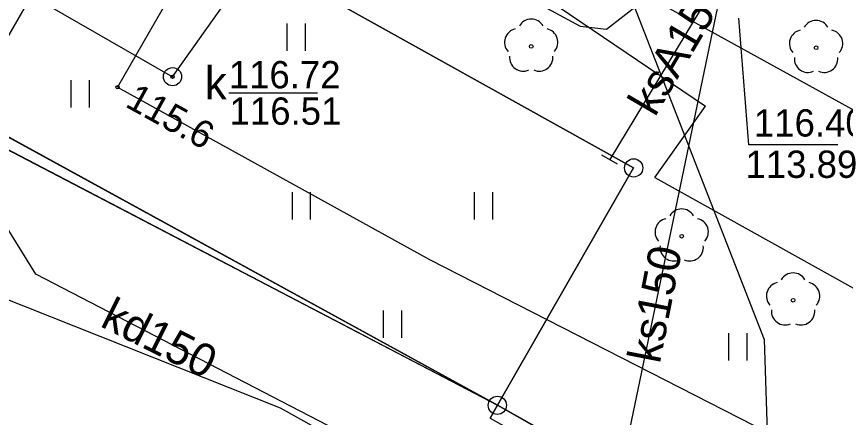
# Model space of a CAD drawing. Extents: x 6434771 to 6436222, y 5663454 to 5664782.
# Drawn here: x 6435186.66 to 6435209.4, y 5664006.57 to 5664017.58 of the extents above; entities that cross this region are included whole.
import ezdxf

# ---------------------------------------------------------------- set-up
doc = ezdxf.new("R2010")
doc.units = 0
for name, color, linetype in [('Warstwa 1', 7, 'Continuous'), ('Warstwa 10', 7, 'Continuous'), ('Warstwa 11', 7, 'Continuous'), ('Warstwa 14', 7, 'Continuous'), ('Warstwa 2', 7, 'Continuous'), ('Warstwa 20', 7, 'Continuous'), ('Warstwa 4', 7, 'Continuous'), ('Warstwa 5', 7, 'Continuous'), ('Warstwa 51', 7, 'Continuous'), ('Warstwa 6', 7, 'Continuous'), ('Warstwa 7', 7, 'Continuous'), ('Warstwa 8', 7, 'Continuous'), ('Warstwa 9', 7, 'Continuous')]:
    doc.layers.add(name, color=color, linetype=linetype)

msp = doc.modelspace()

# ---------------------------------------------------------------- linework, layer by layer
at = {"layer": 'Warstwa 1'}
for p, q in [((6435194.279, 5664018.616), (6435203.587, 5664013.424)), ((6435194.279, 5664018.616), (6435203.587, 5664013.424)), ((6435185.403, 5664014.833), (6435199.848, 5664006.908)), ((6435185.403, 5664014.833), (6435199.848, 5664006.908)), ((6435199.848, 5664006.908), (6435203.587, 5664013.424)), ((6435199.848, 5664006.908), (6435203.587, 5664013.424)), ((6435199.848, 5664006.908), (6435272.122, 5663966.213)), ((6435199.848, 5664006.908), (6435272.122, 5663966.213))]:
    msp.add_line(p, q, dxfattribs=at)
msp.add_lwpolyline([(6435120.043, 5663983.972), (6435156.428, 5663963.391), (6435163.584, 5663977.105), (6435177.433, 5664001.679), (6435182.61, 5664011.327), (6435184.623, 5664014.883), (6435185.05, 5664014.638), (6435191.62, 5664026.099), (6435191.865, 5664026.546), (6435155.51, 5664047.027)], close=True, dxfattribs=at)
at = {"layer": 'Warstwa 10'}
for points in [[(6435225.87, 5664173.07), (6435180.51, 5664093.48), (6435180.27, 5664093.08), (6435179.09, 5664091.61), (6435178.37, 5664090.23), (6435178.21, 5664091.38), (6435178.7, 5664091.88), (6435179.6, 5664091.07), (6435179.05, 5664089.98), (6435177.01, 5664087.99), (6435172.35, 5664081.45), (6435171.85, 5664080.07), (6435171.99, 5664079.23), (6435172.75, 5664078.56), (6435221.41, 5664051.58), (6435221.42, 5664051.35), (6435221.27, 5664050.99), (6435203.99, 5664020.91), (6435203.3, 5664018.64), (6435207.17, 5664008.71), (6435207.27, 5664005.6)], [(6435194.863, 5664030.654), (6435197.25, 5664029.24), (6435189.43, 5664015.64), (6435197.99, 5664010.91), (6435240.03, 5663989.4), (6435277.879, 5663970.039)], [(6435194.765, 5664030.481), (6435195.631, 5664030.341), (6435197.571, 5664029.427), (6435197.178, 5664027.592), (6435195.719, 5664024.359), (6435195.098, 5664023.437), (6435194.918, 5664021.799), (6435195.835, 5664020.718), (6435202.124, 5664017.311), (6435202.843, 5664017.233), (6435203.742, 5664017.932), (6435204.895, 5664019.848), (6435206.253, 5664022.152), (6435206.54, 5664022.678), (6435207.695, 5664023.114), (6435215.246, 5664018.983), (6435217.847, 5664017.401), (6435225.366, 5664013.16), (6435278.045, 5663983.795)]]:
    msp.add_lwpolyline(points, dxfattribs=at)
for centre in [(6435203.587, 5664013.424), (6435199.848, 5664006.908)]:
    msp.add_circle(centre, 0.25, dxfattribs=at)
at = {"layer": 'Warstwa 11'}
for centre in [(6435200.777, 5664016.758), (6435208.592, 5664016.722), (6435204.905, 5664011.548), (6435207.962, 5664009.792)]:
    msp.add_circle(centre, 0.05, dxfattribs=at)
for centre, start, end in [((6435200.777, 5664017.133), 30.1471, 149.8529), ((6435208.592, 5664017.097), 30.1471, 149.8529), ((6435200.42, 5664016.874), 102.1471, 221.8529), ((6435201.134, 5664016.874), 318.1471, 77.8529), ((6435208.235, 5664016.838), 102.1471, 221.8529), ((6435208.949, 5664016.838), 318.1471, 77.8529), ((6435200.557, 5664016.455), 174.1471, 293.8529), ((6435200.997, 5664016.455), 246.1471, 5.8529), ((6435208.372, 5664016.419), 174.1471, 293.8529), ((6435208.812, 5664016.419), 246.1471, 5.8529), ((6435204.905, 5664011.923), 30.1471, 149.8529), ((6435204.548, 5664011.664), 102.1471, 221.8529), ((6435205.262, 5664011.664), 318.1471, 77.8529), ((6435204.685, 5664011.245), 174.1471, 293.8529), ((6435205.125, 5664011.245), 246.1471, 5.8529), ((6435207.962, 5664010.167), 30.1471, 149.8529), ((6435207.605, 5664009.908), 102.1471, 221.8529), ((6435208.319, 5664009.908), 318.1471, 77.8529), ((6435207.742, 5664009.489), 174.1471, 293.8529), ((6435208.182, 5664009.489), 246.1471, 5.8529)]:
    msp.add_arc(centre, 0.375, start, end, dxfattribs=at)
at = {"layer": 'Warstwa 14'}
msp.add_line((6435192.482, 5664015.484), (6435194.91, 5664015.484), dxfattribs=at)
msp.add_lwpolyline([(6435209.193, 5664014.057), (6435206.749, 5664014.057), (6435206.477, 5664017.537)], dxfattribs=at)
for centre in [(6435190.937, 5664015.927), (6435189.43, 5664015.64)]:
    msp.add_circle(centre, 0.045, dxfattribs=at)
at = {"layer": 'Warstwa 2'}
msp.add_lwpolyline([(6435185.05, 5664014.638), (6435199.848, 5664006.908)], dxfattribs=at)
at = {"layer": 'Warstwa 20'}
msp.add_line((6435203.146, 5664013.524), (6435202.714, 5664013.778), dxfattribs=at)
at = {"layer": 'Warstwa 4'}
msp.add_circle((6435190.937, 5664015.927), 0.25, dxfattribs=at)
at = {"layer": 'Warstwa 5'}
for p, q in [((6435185.05, 5664014.638), (6435191.62, 5664026.099)), ((6435201.519, 5664017.859), (6435205.558, 5664015.12)), ((6435194.081, 5664016.641), (6435194.081, 5664017.391)), ((6435194.581, 5664016.641), (6435194.581, 5664017.391)), ((6435188.157, 5664015.086), (6435188.157, 5664015.836)), ((6435188.657, 5664015.086), (6435188.657, 5664015.836)), ((6435204.164, 5664013.157), (6435205.558, 5664015.12)), ((6435185.05, 5664014.638), (6435199.848, 5664006.908)), ((6435185.05, 5664014.638), (6435199.848, 5664006.908)), ((6435204.164, 5664013.157), (6435217.674, 5664005.633)), ((6435194.225, 5664012.011), (6435194.225, 5664012.761)), ((6435194.725, 5664012.011), (6435194.725, 5664012.761)), ((6435199.225, 5664012.011), (6435199.225, 5664012.761)), ((6435199.725, 5664012.011), (6435199.725, 5664012.761)), ((6435182.61, 5664011.327), (6435193.893, 5664006.838)), ((6435196.725, 5664008.761), (6435196.725, 5664009.511)), ((6435197.225, 5664008.761), (6435197.225, 5664009.511)), ((6435206.198, 5664008.14), (6435206.198, 5664008.89)), ((6435206.698, 5664008.14), (6435206.698, 5664008.89)), ((6435199.649, 5664006.554), (6435199.848, 5664006.908)), ((6435199.848, 5664006.908), (6435200.773, 5664006.387)), ((6435193.893, 5664006.838), (6435199.157, 5664003.906))]:
    msp.add_line(p, q, dxfattribs=at)
at = {"layer": 'Warstwa 51'}
for points in [[(6435199.848, 5664006.908), (6435199.649, 5664006.554), (6435271.577, 5663966.061), (6435259.332, 5663944.286)], [(6435199.848, 5664006.908), (6435272.122, 5663966.213), (6435259.788, 5663944.281)]]:
    msp.add_lwpolyline(points, dxfattribs=at)
at = {"layer": 'Warstwa 6'}
msp.add_lwpolyline([(6435307.31, 5664022.93), (6435223.26, 5664070.16), (6435220.148, 5664064.636), (6435216.451, 5664058.25), (6435211.99, 5664060.674), (6435174.552, 5664081.758), (6435158.518, 5664053.401), (6435195.867, 5664032.418), (6435192.352, 5664026.24), (6435191.865, 5664026.546), (6435191.62, 5664026.099), (6435196.865, 5664023.165), (6435194.279, 5664018.616), (6435203.587, 5664013.424), (6435199.848, 5664006.908), (6435272.122, 5663966.213), (6435250.812, 5663928.329), (6435244.547, 5663917.184), (6435268.258, 5663903.897), (6435273.017, 5663901.219), (6435305.06, 5663883.021)], dxfattribs=at)
for points in [[(6435199.848, 5664006.908), (6435203.587, 5664013.424), (6435194.279, 5664018.616), (6435196.865, 5664023.165), (6435191.62, 5664026.099), (6435191.865, 5664026.546), (6435192.352, 5664026.24), (6435195.867, 5664032.418), (6435158.518, 5664053.401), (6435155.004, 5664047.313), (6435155.51, 5664047.027), (6435120.043, 5663983.972), (6435156.428, 5663963.391), (6435163.584, 5663977.105), (6435164.19, 5663976.758), (6435185.403, 5664014.833)], [(6435199.848, 5664006.908), (6435185.403, 5664014.833), (6435164.19, 5663976.758), (6435163.584, 5663977.105), (6435156.428, 5663963.391), (6435163.64, 5663959.364), (6435243.096, 5663914.681), (6435244.547, 5663917.184), (6435250.812, 5663928.329), (6435272.122, 5663966.213)]]:
    msp.add_lwpolyline(points, close=True, dxfattribs=at)
at = {"layer": 'Warstwa 7'}
for points in [[(6435187.066, 5664018.16), (6435190.937, 5664015.927), (6435202.749, 5664032.575), (6435199.414, 5664040.415)], [(6435202.695, 5664002.464), (6435206.124, 5664018.953)], [(6435206.155, 5664018.993), (6435202.93, 5664013.651)], [(6435202.695, 5664002.464), (6435187.191, 5664010.512), (6435184.551, 5664014.755)]]:
    msp.add_lwpolyline(points, dxfattribs=at)
at = {"layer": 'Warstwa 8'}
for p, q in [((6435182.61, 5664011.327), (6435193.893, 5664006.838)), ((6435193.893, 5664006.838), (6435199.157, 5664003.906))]:
    msp.add_line(p, q, dxfattribs=at)
at = {"layer": 'Warstwa 9'}
for p, q in [((6435202.225, 5664019.098), (6435211.071, 5664014.211)), ((6435201.519, 5664017.859), (6435205.558, 5664015.12)), ((6435204.164, 5664013.157), (6435205.558, 5664015.12)), ((6435204.164, 5664013.157), (6435217.674, 5664005.633))]:
    msp.add_line(p, q, dxfattribs=at)

# ---------------------------------------------------------------- texts
at = {"layer": 'Warstwa 14'}
msp.add_text('115.6', height=0.75, rotation=331.0779, dxfattribs=at).set_placement((6435189.607, 5664015.121))
for s, p in [('116.51', (6435192.502, 5664014.609)), ('113.89', (6435206.656, 5664013.15))]:
    msp.add_text(s, height=0.75, dxfattribs=at).set_placement(p)
at = {"layer": 'Warstwa 5'}
msp.add_text('k', height=0.9, dxfattribs=at).set_placement((6435191.82, 5664015.308))
at = {"layer": 'Warstwa 6'}
for s, p in [('116.72', (6435192.48, 5664015.609)), ('116.40', (6435206.886, 5664014.285))]:
    msp.add_text(s, height=0.75, dxfattribs=at).set_placement(p)
at = {"layer": 'Warstwa 7'}
for s, rotation, p in [('ksA150', 59.5704, (6435204.17, 5664014.798)), ('ks150', 78.9421, (6435204.304, 5664008.027)), ('kd150', 333.2609, (6435188.918, 5664009.091))]:
    msp.add_text(s, height=0.9, rotation=rotation, dxfattribs=at).set_placement(p)

doc.saveas('drawing.dxf')
